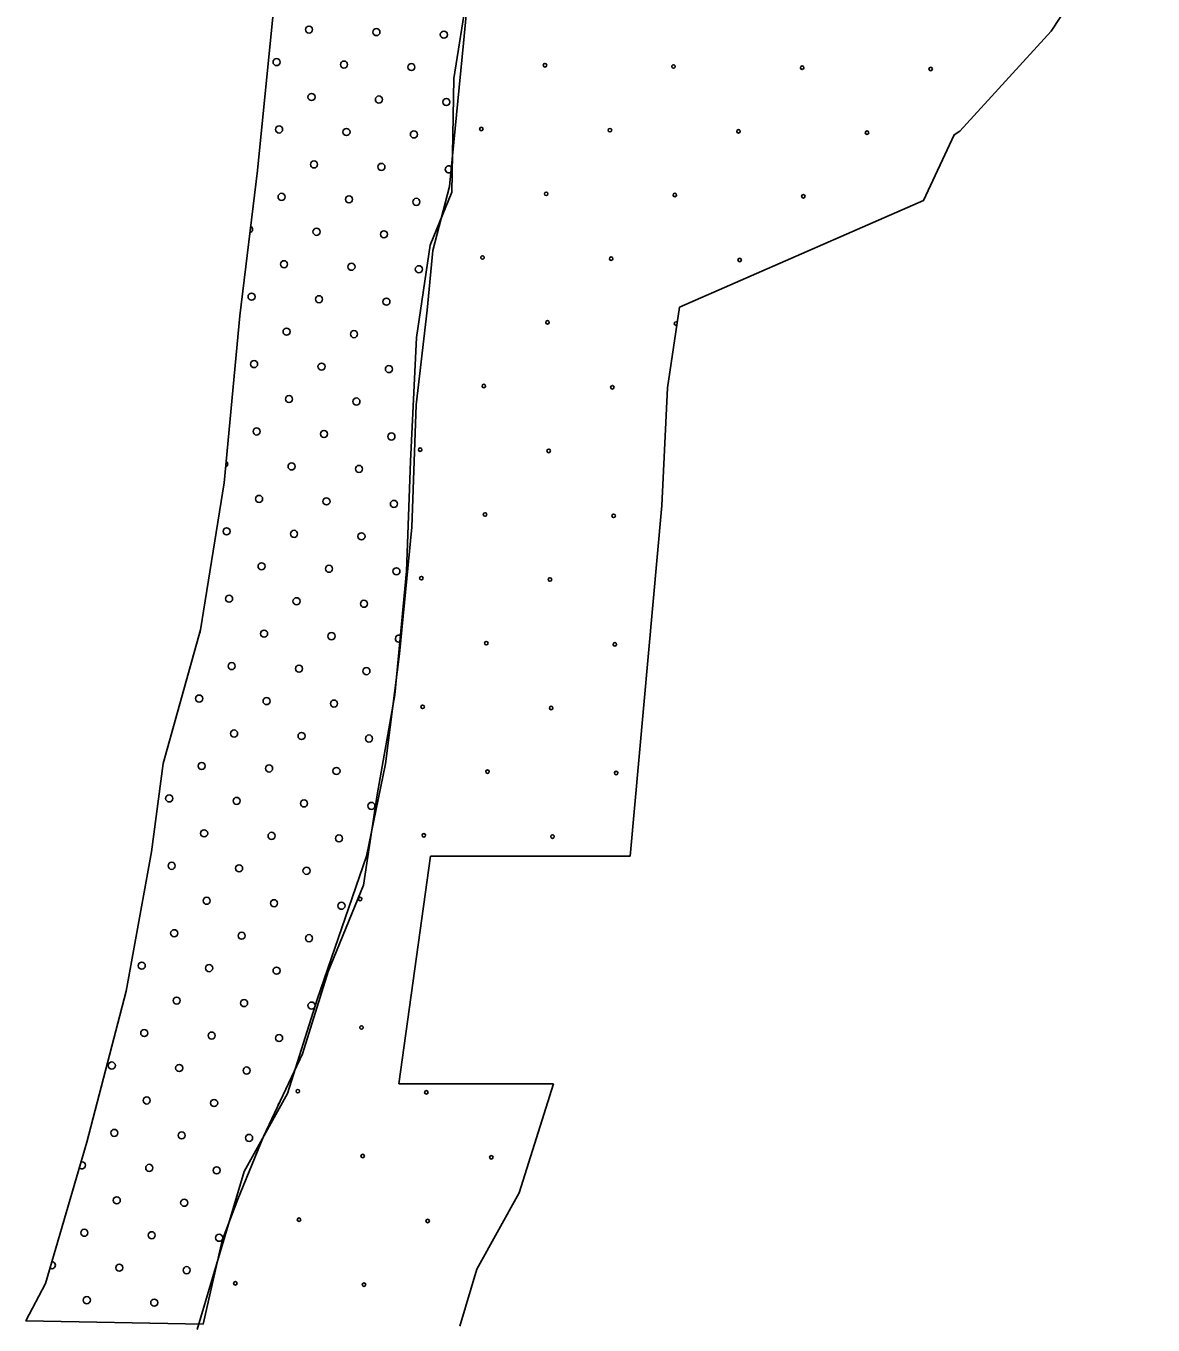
# Model space of a CAD drawing. Extents: x 1612280 to 1883141, y 560852 to 780851.
# Drawn here: x 1705429 to 1708799, y 661510 to 665396 of the extents above; entities that cross this region are included whole.
import ezdxf

# ---------------------------------------------------------------- set-up
doc = ezdxf.new("R2010")
doc.units = 0
for name, color, linetype in [('DESIGN - EROSION CONTROL - Devices', 7, 'Continuous'), ('DESIGN - SCRATCH - User 1', 7, 'Continuous'), ('DESIGN - TRAFFIC CONTROL PERMANENT - Pavement Marking Text', 7, 'Continuous')]:
    doc.layers.add(name, color=color, linetype=linetype)

msp = doc.modelspace()

# ---------------------------------------------------------------- linework, layer by layer
at = {"layer": 'DESIGN - EROSION CONTROL - Devices'}
for centre in [(1706980.7, 665278.2), (1706980.7, 665278.2), (1707365.3, 665274.4), (1707365.3, 665274.4), (1707749.8, 665270.7), (1707749.8, 665270.7), (1708134.4, 665267), (1708134.4, 665267), (1706790.3, 665087.7), (1706790.3, 665087.7), (1707174.9, 665084), (1707174.9, 665084), (1707559.4, 665080.3), (1707559.4, 665080.3), (1707944, 665076.5), (1707944, 665076.5), (1706984.4, 664893.6), (1706984.4, 664893.6), (1707369, 664889.9), (1707369, 664889.9), (1707753.6, 664886.1), (1707753.6, 664886.1), (1706794, 664703.2), (1706794, 664703.2), (1707178.6, 664699.5), (1707178.6, 664699.5), (1707563.1, 664695.7), (1707563.1, 664695.7), (1706988.2, 664509.1), (1706988.2, 664509.1), (1706797.8, 664318.6), (1706797.8, 664318.6), (1707182.3, 664314.9), (1707182.3, 664314.9), (1706607.4, 664128.2), (1706607.4, 664128.2), (1706991.9, 664124.5), (1706991.9, 664124.5), (1706801.5, 663934.1), (1706801.5, 663934.1), (1707186.1, 663930.4), (1707186.1, 663930.4), (1706611.1, 663743.7), (1706611.1, 663743.7), (1706995.6, 663739.9), (1706995.6, 663739.9), (1706805.2, 663549.5), (1706805.2, 663549.5), (1707189.8, 663545.8), (1707189.8, 663545.8), (1706614.8, 663359.1), (1706614.8, 663359.1), (1706999.4, 663355.4), (1706999.4, 663355.4), (1706809, 663165), (1706809, 663165), (1707193.5, 663161.2), (1707193.5, 663161.2), (1706618.6, 662974.6), (1706618.6, 662974.6), (1707003.1, 662970.8), (1707003.1, 662970.8), (1706428.2, 662784.2), (1706428.2, 662784.2), (1706431.9, 662399.6), (1706431.9, 662399.6), (1706241.5, 662209.2), (1706241.5, 662209.2), (1706626, 662205.5), (1706626, 662205.5), (1706435.6, 662015.1), (1706435.6, 662015.1), (1706820.2, 662011.3), (1706820.2, 662011.3), (1706245.2, 661824.6), (1706245.2, 661824.6), (1706629.8, 661820.9), (1706629.8, 661820.9), (1706054.8, 661634.2), (1706054.8, 661634.2), (1706439.4, 661630.5), (1706439.4, 661630.5)]:
    msp.add_circle(centre, 5.28, dxfattribs=at)
msp.add_arc((1707372.7, 664505.3), 5.28, 46.3773, 296.98, dxfattribs=at)
at = {"layer": 'DESIGN - SCRATCH - User 1'}
for points in [[(1707383, 664554.2), (1708112.9, 664873.8), (1708204.1, 665070.4), (1708221, 665080.6), (1708494.4, 665380.6), (1708799.2, 665844.8), (1708713.3, 666503.6), (1708303.9, 666893.3), (1708187.4, 666937), (1708185.6, 666940.6), (1707929.3, 667165)], [(1707383, 664554.2), (1708112.9, 664873.8), (1708204.1, 665070.4), (1708221, 665080.6), (1708494.4, 665380.6), (1708799.2, 665844.8), (1708713.3, 666503.6), (1708303.9, 666893.3), (1708187.4, 666937), (1708185.6, 666940.6), (1707929.3, 667165)], [(1706977.7, 665843.6), (1706866.2, 665855.4), (1706795.8, 665937.6), (1706167.9, 665878.9), (1706167.9, 665432.6), (1706121, 664962.9), (1706068.2, 664528.4), (1706021.2, 664029.3), (1705950.8, 663588.9), (1705839.3, 663189.7), (1705804.1, 662925.4), (1705727.8, 662508.5), (1705610.5, 662056.4), (1705487.3, 661633.7), (1705428.6, 661522.1), (1705958.4, 661512.3)], [(1706977.7, 665843.6), (1706866.2, 665855.4), (1706795.8, 665937.6), (1706167.9, 665878.9), (1706167.9, 665432.6), (1706121, 664962.9), (1706068.2, 664528.4), (1706021.2, 664029.3), (1705950.8, 663588.9), (1705839.3, 663189.7), (1705804.1, 662925.4), (1705727.8, 662508.5), (1705610.5, 662056.4), (1705487.3, 661633.7), (1705428.6, 661522.1), (1705958.4, 661512.3)], [(1705958.4, 661512.3), (1706015.4, 661762.8), (1706062.3, 661886.1), (1706138.6, 662074), (1706255.9, 662320.6), (1706332.2, 662567.3), (1706437.9, 662825.6), (1706478.9, 663095.7), (1706531.7, 663395.2), (1706566.9, 663765.1), (1706578.7, 664093.9), (1706596.3, 664463.8), (1706637.4, 664739.8), (1706701.9, 664898.3), (1706707.8, 665238.9), (1706748.9, 665497.2), (1706766.5, 665614.6), (1706807.5, 665696.8), (1707077.5, 665679.2), (1707153.7, 665667.5)], [(1705958.4, 661512.3), (1706015.4, 661762.8), (1706062.3, 661886.1), (1706138.6, 662074), (1706255.9, 662320.6), (1706332.2, 662567.3), (1706437.9, 662825.6), (1706478.9, 663095.7), (1706531.7, 663395.2), (1706566.9, 663765.1), (1706578.7, 664093.9), (1706596.3, 664463.8), (1706637.4, 664739.8), (1706701.9, 664898.3), (1706707.8, 665238.9), (1706748.9, 665497.2), (1706766.5, 665614.6), (1706807.5, 665696.8), (1707077.5, 665679.2), (1707153.7, 665667.5)], [(1706814.6, 665701.6), (1706761.8, 665606.8), (1706736.9, 665344.5), (1706695.3, 664915.8), (1706645.4, 664724.3), (1706628.7, 664545.3), (1706595.4, 664262.3), (1706583, 663895.9), (1706545.5, 663517.2), (1706503.9, 663188.3), (1706447.1, 662912.1)], [(1706814.6, 665701.6), (1706761.8, 665606.8), (1706736.9, 665344.5), (1706695.3, 664915.8), (1706645.4, 664724.3), (1706628.7, 664545.3), (1706595.4, 664262.3), (1706583, 663895.9), (1706545.5, 663517.2), (1706503.9, 663188.3), (1706447.1, 662912.1)], [(1707235.1, 662912.1), (1707330.5, 663961.6), (1707347.6, 664312.7), (1707383, 664554.2)], [(1707235.1, 662912.1), (1707330.5, 663961.6), (1707347.6, 664312.7), (1707383, 664554.2)], [(1706447.1, 662912.1), (1706299.1, 662483.4), (1706210.8, 662202.7), (1706080.9, 661968.8), (1705940.7, 661495.9)], [(1706447.1, 662912.1), (1706299.1, 662483.4), (1706210.8, 662202.7), (1706080.9, 661968.8), (1705940.7, 661495.9)], [(1706543.6, 662231.3), (1706638, 662912.1)], [(1706543.6, 662231.3), (1706638, 662912.1)], [(1706638, 662912.1), (1707235.1, 662912.1)], [(1706638, 662912.1), (1707235.1, 662912.1)], [(1707006, 662231.3), (1706543.6, 662231.3)], [(1707006, 662231.3), (1706543.6, 662231.3)], [(1706726.1, 661506.6), (1706776.6, 661676.7), (1706903.4, 661905.1), (1707006, 662231.3)], [(1706726.1, 661506.6), (1706776.6, 661676.7), (1706903.4, 661905.1), (1707006, 662231.3)]]:
    msp.add_lwpolyline(points, dxfattribs=at)
for centre in [(1706043.6, 663480.7), (1706043.6, 663480.7), (1705946.5, 663383.6), (1705946.5, 663383.6)]:
    msp.add_circle(centre, 10.6, dxfattribs=at)
msp.add_arc((1705939, 663585.2), 10.6, 332.8129, 355.9842, dxfattribs=at)
at = {"layer": 'DESIGN - TRAFFIC CONTROL PERMANENT - Pavement Marking Text'}
for centre in [(1706275.1, 665384.8), (1706275.1, 665384.8), (1706476.7, 665377.3), (1706476.7, 665377.3), (1706678.3, 665369.8), (1706678.3, 665369.8), (1706178, 665287.7), (1706178, 665287.7), (1706379.6, 665280.2), (1706379.6, 665280.2), (1706581.2, 665272.8), (1706581.2, 665272.8), (1706282.5, 665183.2), (1706282.5, 665183.2), (1706484.1, 665175.7), (1706484.1, 665175.7), (1706685.7, 665168.2), (1706685.7, 665168.2), (1706185.5, 665086.1), (1706185.5, 665086.1), (1706387.1, 665078.6), (1706387.1, 665078.6), (1706588.7, 665071.2), (1706588.7, 665071.2), (1706290, 664981.5), (1706290, 664981.5), (1706491.6, 664974.1), (1706491.6, 664974.1), (1706192.9, 664884.5), (1706192.9, 664884.5), (1706394.5, 664877), (1706394.5, 664877), (1706596.1, 664869.5), (1706596.1, 664869.5), (1706297.5, 664779.9), (1706297.5, 664779.9), (1706499.1, 664772.5), (1706499.1, 664772.5), (1706200.4, 664682.9), (1706200.4, 664682.9), (1706402, 664675.4), (1706402, 664675.4), (1706603.6, 664667.9), (1706603.6, 664667.9), (1706103.3, 664585.8), (1706103.3, 664585.8), (1706304.9, 664578.3), (1706304.9, 664578.3), (1706506.5, 664570.9), (1706506.5, 664570.9), (1706207.9, 664481.3), (1706207.9, 664481.3), (1706409.5, 664473.8), (1706409.5, 664473.8), (1706110.8, 664384.2), (1706110.8, 664384.2), (1706312.4, 664376.7), (1706312.4, 664376.7), (1706514, 664369.2), (1706514, 664369.2), (1706215.3, 664279.6), (1706215.3, 664279.6), (1706416.9, 664272.2), (1706416.9, 664272.2), (1706118.3, 664182.6), (1706118.3, 664182.6), (1706319.9, 664175.1), (1706319.9, 664175.1), (1706521.5, 664167.6), (1706521.5, 664167.6), (1706222.8, 664078), (1706222.8, 664078), (1706424.4, 664070.6), (1706424.4, 664070.6), (1706125.7, 663981), (1706125.7, 663981), (1706327.3, 663973.5), (1706327.3, 663973.5), (1706528.9, 663966), (1706528.9, 663966), (1706028.6, 663883.9), (1706028.6, 663883.9), (1706230.3, 663876.4), (1706230.3, 663876.4), (1706431.9, 663869), (1706431.9, 663869), (1706133.2, 663779.4), (1706133.2, 663779.4), (1706334.8, 663771.9), (1706334.8, 663771.9), (1706536.4, 663764.4), (1706536.4, 663764.4), (1706036.1, 663682.3), (1706036.1, 663682.3), (1706237.7, 663674.8), (1706237.7, 663674.8), (1706439.3, 663667.3), (1706439.3, 663667.3), (1706140.7, 663577.7), (1706140.7, 663577.7), (1706342.3, 663570.3), (1706342.3, 663570.3), (1706245.2, 663473.2), (1706245.2, 663473.2), (1706446.8, 663465.7), (1706446.8, 663465.7), (1706148.1, 663376.1), (1706148.1, 663376.1), (1706349.7, 663368.7), (1706349.7, 663368.7), (1706051, 663279.1), (1706051, 663279.1), (1706252.7, 663271.6), (1706252.7, 663271.6), (1706454.3, 663264.1), (1706454.3, 663264.1), (1705954, 663182), (1705954, 663182), (1706155.6, 663174.5), (1706155.6, 663174.5), (1706357.2, 663167.1), (1706357.2, 663167.1), (1705856.9, 663084.9), (1705856.9, 663084.9), (1706058.5, 663077.5), (1706058.5, 663077.5), (1706260.1, 663070), (1706260.1, 663070), (1706461.7, 663062.5), (1706461.7, 663062.5), (1705961.4, 662980.4), (1705961.4, 662980.4), (1706163.1, 662972.9), (1706163.1, 662972.9), (1706364.7, 662965.4), (1706364.7, 662965.4), (1705864.4, 662883.3), (1705864.4, 662883.3), (1706066, 662875.8), (1706066, 662875.8), (1706267.6, 662868.4), (1706267.6, 662868.4), (1705968.9, 662778.8), (1705968.9, 662778.8), (1706170.5, 662771.3), (1706170.5, 662771.3), (1706372.1, 662763.8), (1706372.1, 662763.8), (1705871.8, 662681.7), (1705871.8, 662681.7), (1706073.5, 662674.2), (1706073.5, 662674.2), (1706275.1, 662666.8), (1706275.1, 662666.8), (1705774.8, 662584.6), (1705774.8, 662584.6), (1705976.4, 662577.2), (1705976.4, 662577.2), (1706178, 662569.7), (1706178, 662569.7), (1705879.3, 662480.1), (1705879.3, 662480.1), (1706080.9, 662472.6), (1706080.9, 662472.6), (1706282.5, 662465.2), (1706282.5, 662465.2), (1705782.2, 662383), (1705782.2, 662383), (1705983.8, 662375.5), (1705983.8, 662375.5), (1706185.5, 662368.1), (1706185.5, 662368.1), (1705685.2, 662285.9), (1705685.2, 662285.9), (1705886.8, 662278.5), (1705886.8, 662278.5), (1706088.4, 662271), (1706088.4, 662271), (1705789.7, 662181.4), (1705789.7, 662181.4), (1705991.3, 662173.9), (1705991.3, 662173.9), (1705692.6, 662084.3), (1705692.6, 662084.3), (1705894.2, 662076.9), (1705894.2, 662076.9), (1706095.9, 662069.4), (1706095.9, 662069.4), (1705797.2, 661979.8), (1705797.2, 661979.8), (1705998.8, 661972.3), (1705998.8, 661972.3), (1705700.1, 661882.7), (1705700.1, 661882.7), (1705901.7, 661875.3), (1705901.7, 661875.3), (1705603, 661785.7), (1705603, 661785.7), (1705804.6, 661778.2), (1705804.6, 661778.2), (1706006.2, 661770.7), (1706006.2, 661770.7), (1705707.6, 661681.1), (1705707.6, 661681.1), (1705909.2, 661673.6), (1705909.2, 661673.6), (1705610.5, 661584), (1705610.5, 661584), (1705812.1, 661576.6), (1705812.1, 661576.6)]:
    msp.add_circle(centre, 10.6, dxfattribs=at)
for centre, start, end in [((1706693.2, 664966.6), 19.8162, 338.2098), ((1706095.9, 664787.4), 284.0561, 62.0827), ((1706021.2, 664085.5), 294.8594, 54.3945), ((1706543.9, 663562.8), 63.4435, 285.6824), ((1706192.9, 662166.5), 126.7544, 182.3495), ((1705595.6, 661987.3), 225.3513, 102.1463), ((1705506, 661688.6), 239.5859, 87.9117)]:
    msp.add_arc(centre, 10.6, start, end, dxfattribs=at)

doc.saveas('drawing.dxf')
